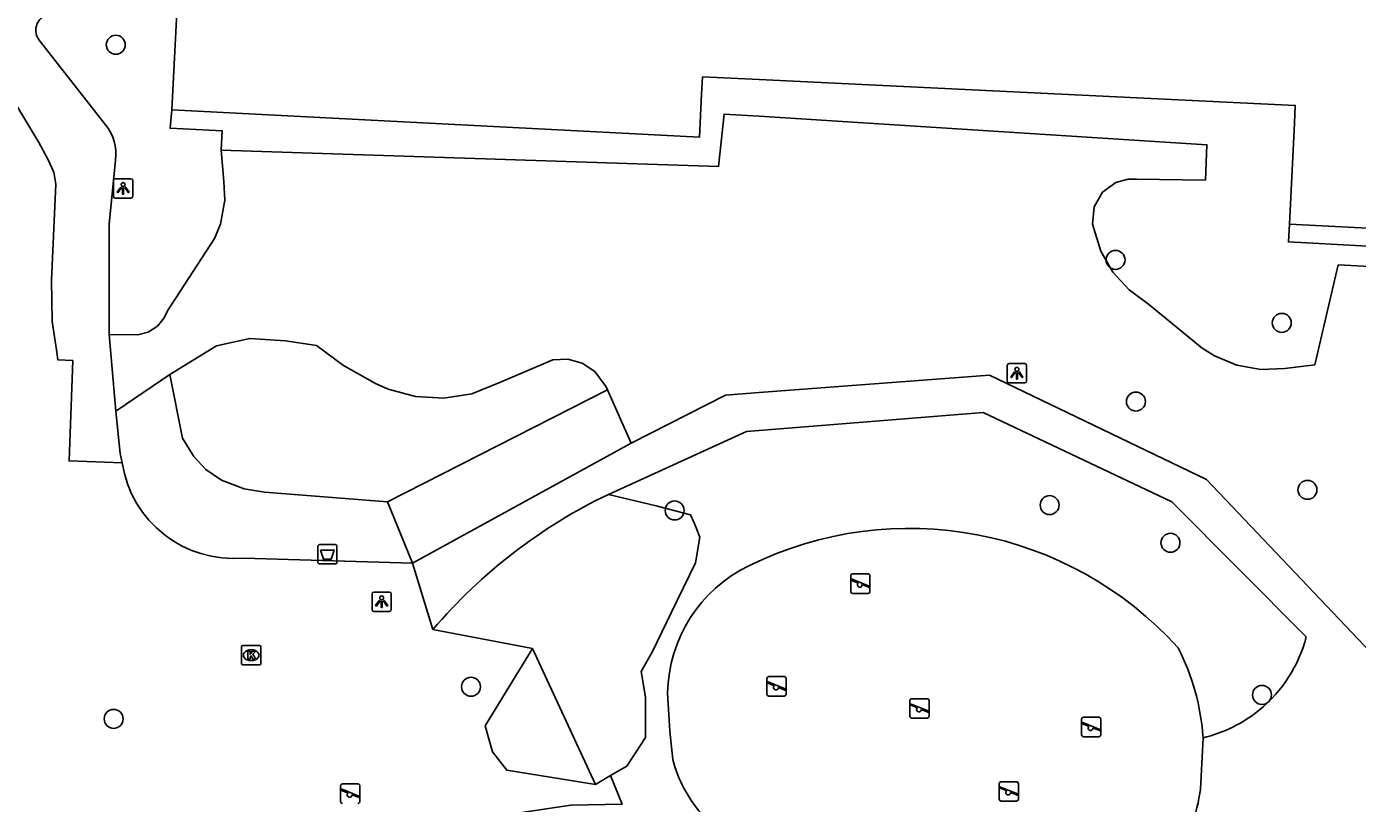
# Model space of a CAD drawing. Extents: x 162990 to 165007, y 383433 to 384336.
# Drawn here: x 164462.2 to 164530.9, y 383970.1 to 384010.2 of the extents above; entities that cross this region are included whole.
import ezdxf

# ---------------------------------------------------------------- set-up
doc = ezdxf.new("R2010")
doc.units = 0
for name, color, linetype in [('IMGEO_Afvalbak', 7, 'Continuous'), ('IMGEO_Boom', 7, 'Continuous'), ('IMGEO_Groenvoorziening', 7, 'Continuous'), ('IMGEO_Kolk', 7, 'Continuous'), ('IMGEO_Lichtpunt', 7, 'Continuous'), ('IMGEO_Pand', 7, 'Continuous'), ('IMGEO_Speelvoorziening', 7, 'Continuous'), ('IMGEO_Voetpad_gesloten', 7, 'Continuous'), ('IMGEO_Voetpad_open', 7, 'Continuous')]:
    doc.layers.add(name, color=color, linetype=linetype)

msp = doc.modelspace()

# ---------------------------------------------------------------- linework, layer by layer
at = {"layer": 'IMGEO_Afvalbak'}
for p, q in [((164477.234, 383982.585), (164477.234, 383983.385)), ((164477.234, 383983.385), (164477.234, 383982.585)), ((164477.334, 383983.485), (164478.124, 383983.485)), ((164478.124, 383983.485), (164477.334, 383983.485)), ((164478.224, 383983.385), (164478.224, 383982.585)), ((164478.224, 383982.585), (164478.224, 383983.385)), ((164478.124, 383982.485), (164477.334, 383982.485)), ((164477.334, 383982.485), (164478.124, 383982.485))]:
    msp.add_line(p, q, dxfattribs=at)
msp.add_lwpolyline([(164477.377, 383983.199), (164478.081, 383983.199), (164477.932, 383982.729), (164477.526, 383982.729), (164477.377, 383983.199)], dxfattribs=at)
for centre, start, end in [((164477.334, 383983.385), 90, 180), ((164477.334, 383983.385), 90, 180), ((164478.124, 383983.385), 0, 90), ((164478.124, 383983.385), 360, 90), ((164477.334, 383982.585), 180, 270), ((164477.334, 383982.585), 180, 270), ((164478.124, 383982.585), 270, 0), ((164478.124, 383982.585), 270, 0)]:
    msp.add_arc(centre, 0.1, start, end, dxfattribs=at)
at = {"layer": 'IMGEO_Boom'}
for centre in [(164466.814, 384009.256), (164518.385, 383998.161), (164526.961, 383994.916), (164519.437, 383990.856), (164528.284, 383986.306), (164514.985, 383985.52), (164495.642, 383985.242), (164521.219, 383983.578), (164485.138, 383976.151), (164525.94, 383975.73), (164466.703, 383974.497)]:
    msp.add_circle(centre, 0.489, dxfattribs=at)
at = {"layer": 'IMGEO_Groenvoorziening'}
for points in [[(164472.256, 384003.812), (164472.305, 384004.816), (164469.615, 384004.947), (164469.711, 384005.893)], [(164551.181, 383996.785), (164529.871, 383997.907), (164528.658, 383992.755), (164527.121, 383992.555), (164525.873, 383992.517), (164524.644, 383992.738), (164523.489, 383993.211), (164522.855, 383993.604), (164520.089, 383995.882), (164519.082, 383996.613), (164518.249, 383997.536), (164517.627, 383998.613), (164517.202, 384000), (164517.285, 384000.902), (164517.713, 384001.646), (164518.407, 384002.152), (164519.03, 384002.319), (164519.462, 384002.32), (164523.018, 384002.275), (164523.097, 384004.103), (164500.001, 384005.575), (164498.193, 384005.677), (164497.897, 384002.973), (164472.256, 384003.812)], [(164472.256, 384003.812), (164472.381, 384002.212), (164472.442, 384001.242), (164472.219, 383999.999), (164471.908, 383999.268), (164469.477, 383995.528), (164469.315, 383995.167), (164468.961, 383994.737), (164468.491, 383994.438), (164467.952, 383994.299), (164466.478, 383994.311)], [(164551.232, 383997.784), (164527.304, 383999.09), (164527.356, 384000)], [(164469.605, 383992.259), (164472.017, 383993.737), (164473.731, 383994.113), (164475.564, 383993.992), (164477.162, 383993.74), (164478.566, 383992.721), (164480.204, 383991.786), (164480.87, 383991.489), (164482.278, 383991.112), (164483.733, 383991.035), (164485.172, 383991.263), (164486.656, 383991.849), (164489.35, 383993.012), (164490.126, 383993.048), (164490.874, 383992.842), (164491.523, 383992.415), (164492.104, 383991.622), (164492.177, 383991.46)], [(164469.605, 383992.259), (164466.823, 383990.364)], [(164480.827, 383985.684), (164474.488, 383986.191), (164473.441, 383986.362), (164472.268, 383986.801), (164471.456, 383987.354), (164470.837, 383988.029), (164470.262, 383988.966), (164469.605, 383992.259)], [(164492.177, 383991.46), (164480.827, 383985.684)], [(164493.407, 383988.72), (164492.177, 383991.46)], [(164492.335, 383971.57), (164493.176, 383972.066), (164494.135, 383973.541), (164494.135, 383974.648), (164494.135, 383975.606), (164494.029, 383976.237), (164493.913, 383976.934), (164494.503, 383977.967), (164495.462, 383979.958), (164496.716, 383982.539), (164496.937, 383983.867), (164496.753, 383984.346), (164496.641, 383984.597), (164496.458, 383985.01), (164494.688, 383985.489), (164492.222, 383986.072)], [(164480.827, 383985.684), (164482.125, 383982.531)], [(164488.312, 383978.124), (164491.553, 383971.108)], [(164495.541, 383972.406), (164495.395, 383973.86), (164495.274, 383975.836)]]:
    msp.add_lwpolyline(points, dxfattribs=at)
for centre, radius, start, end in [((164507.74, 383965.622), 18.699, 42.09087, 116.26781), ((164502.751, 383975.672), 7.479, 116.07366, 178.74443), ((164510.953, 383972.702), 11.977, 3.92286, 27.09093), ((164502.074, 383974.084), 6.745, 194.4039, 221.57302)]:
    msp.add_arc(centre, radius, start, end, dxfattribs=at)
at = {"layer": 'IMGEO_Kolk'}
for p, q in [((164473.297, 383977.353), (164473.297, 383978.205)), ((164473.372, 383978.279), (164474.224, 383978.279)), ((164473.785, 383978.059), (164473.81, 383978.059)), ((164474.298, 383978.205), (164474.298, 383977.353)), ((164474.224, 383977.279), (164473.372, 383977.279)), ((164473.808, 383977.499), (164473.783, 383977.499))]:
    msp.add_line(p, q, dxfattribs=at)
for points in [[(164473.297, 383977.353), (164473.297, 383978.205)], [(164473.372, 383978.279), (164474.224, 383978.279)], [(164473.618, 383977.979), (164473.741, 383977.979), (164473.741, 383977.828), (164473.871, 383977.979), (164474.035, 383977.979), (164473.889, 383977.828), (164474.042, 383977.579), (164473.89, 383977.579), (164473.805, 383977.743), (164473.741, 383977.676), (164473.741, 383977.579), (164473.618, 383977.579), (164473.618, 383977.979)], [(164474.298, 383978.205), (164474.298, 383977.353)], [(164474.224, 383977.279), (164473.372, 383977.279)]]:
    msp.add_lwpolyline(points, dxfattribs=at)
for centre, start, end in [((164473.374, 383978.203), 91.55205, 178.44795), ((164473.374, 383978.203), 91.55205, 178.44795), ((164474.222, 383978.203), 1.55205, 88.44795), ((164474.222, 383978.203), 1.55205, 88.44795), ((164473.374, 383977.355), 181.55205, 268.44795), ((164473.374, 383977.355), 181.55205, 268.44795), ((164474.222, 383977.355), 271.55205, 358.44795), ((164474.222, 383977.355), 271.55205, 358.44795)]:
    msp.add_arc(centre, 0.0765, start, end, dxfattribs=at)
for centre, major_axis, ratio, start_param, end_param in [((164473.784, 383977.779), (-0.387, 0.002), 0.722429, 4.712389, 7.853982), ((164473.809, 383977.779), (-0.39, 0.002), 0.717154, 1.570796, 4.712389)]:
    msp.add_ellipse(centre, major_axis=major_axis, ratio=ratio, start_param=start_param, end_param=end_param, dxfattribs=at)
at = {"layer": 'IMGEO_Lichtpunt'}
for p, q in [((164466.692, 384002.252), (164466.692, 384001.445)), ((164466.692, 384002.252), (164466.692, 384001.445)), ((164467.594, 384002.347), (164466.786, 384002.347)), ((164467.594, 384002.347), (164466.786, 384002.347)), ((164467.688, 384001.445), (164467.688, 384002.252)), ((164467.688, 384001.445), (164467.688, 384002.252)), ((164466.786, 384001.351), (164467.594, 384001.351)), ((164466.786, 384001.351), (164467.594, 384001.351)), ((164513.701, 383992.816), (164512.893, 383992.816)), ((164513.701, 383992.816), (164512.893, 383992.816)), ((164512.799, 383992.721), (164512.799, 383991.914)), ((164512.799, 383992.721), (164512.799, 383991.914)), ((164513.795, 383991.914), (164513.795, 383992.721)), ((164513.795, 383991.914), (164513.795, 383992.721)), ((164512.893, 383991.82), (164513.701, 383991.82)), ((164512.893, 383991.82), (164513.701, 383991.82)), ((164480.031, 383980.94), (164480.031, 383980.133)), ((164480.031, 383980.94), (164480.031, 383980.133)), ((164480.933, 383981.035), (164480.125, 383981.035)), ((164480.933, 383981.035), (164480.125, 383981.035)), ((164481.027, 383980.133), (164481.027, 383980.94)), ((164481.027, 383980.133), (164481.027, 383980.94)), ((164480.125, 383980.039), (164480.933, 383980.039)), ((164480.125, 383980.039), (164480.933, 383980.039))]:
    msp.add_line(p, q, dxfattribs=at)
for points in [[(164467.066, 384001.916), (164467.105, 384001.888), (164466.917, 384001.626), (164466.879, 384001.653), (164467.066, 384001.916)], [(164467.168, 384001.868), (164467.215, 384001.868), (164467.215, 384001.546), (164467.168, 384001.546), (164467.168, 384001.868)], [(164467.278, 384001.888), (164467.316, 384001.915), (164467.503, 384001.653), (164467.464, 384001.625), (164467.278, 384001.888)], [(164513.173, 383992.385), (164513.212, 383992.357), (164513.024, 383992.095), (164512.986, 383992.122), (164513.173, 383992.385)], [(164513.275, 383992.337), (164513.322, 383992.337), (164513.322, 383992.015), (164513.275, 383992.015), (164513.275, 383992.337)], [(164513.385, 383992.357), (164513.423, 383992.384), (164513.61, 383992.122), (164513.571, 383992.094), (164513.385, 383992.357)], [(164480.405, 383980.604), (164480.444, 383980.576), (164480.256, 383980.314), (164480.218, 383980.341), (164480.405, 383980.604)], [(164480.507, 383980.556), (164480.554, 383980.556), (164480.554, 383980.234), (164480.507, 383980.234), (164480.507, 383980.556)], [(164480.617, 383980.576), (164480.655, 383980.603), (164480.842, 383980.341), (164480.803, 383980.313), (164480.617, 383980.576)]]:
    msp.add_lwpolyline(points, dxfattribs=at)
for centre in [(164467.191, 384002.05), (164513.298, 383992.519), (164480.53, 383980.738)]:
    msp.add_circle(centre, 0.0994, dxfattribs=at)
for centre, start, end in [((164466.786, 384002.252), 90, 180), ((164466.786, 384002.252), 90, 180), ((164467.594, 384002.252), 0, 90), ((164467.594, 384002.252), 0, 90), ((164466.786, 384001.445), 180, 270), ((164466.786, 384001.445), 180, 270), ((164467.594, 384001.445), 270, 0), ((164467.594, 384001.445), 270, 360), ((164512.893, 383992.721), 90, 180), ((164512.893, 383992.721), 90, 180), ((164513.701, 383992.721), 0, 90), ((164513.701, 383992.721), 0, 90), ((164512.893, 383991.914), 180, 270), ((164512.893, 383991.914), 180, 270), ((164513.701, 383991.914), 270, 0), ((164513.701, 383991.914), 270, 360), ((164480.125, 383980.94), 90, 180), ((164480.125, 383980.94), 90, 180), ((164480.933, 383980.94), 0, 90), ((164480.933, 383980.94), 0, 90), ((164480.125, 383980.133), 180, 270), ((164480.125, 383980.133), 180, 270), ((164480.933, 383980.133), 270, 0), ((164480.933, 383980.133), 270, 360)]:
    msp.add_arc(centre, 0.0946, start, end, dxfattribs=at)
at = {"layer": 'IMGEO_Pand'}
for points in [[(164470.107, 384013.621), (164469.711, 384005.893)], [(164469.711, 384005.893), (164496.92, 384004.498), (164497.033, 384006.707), (164497.079, 384007.6), (164500, 384007.459), (164527.654, 384006.123), (164527.61, 384005.217), (164527.356, 384000)], [(164527.356, 384000), (164554.574, 383998.617)]]:
    msp.add_lwpolyline(points, dxfattribs=at)
at = {"layer": 'IMGEO_Speelvoorziening'}
for p, q in [((164504.726, 383981.068), (164504.726, 383981.868)), ((164504.726, 383981.868), (164504.726, 383981.068)), ((164504.826, 383981.968), (164505.616, 383981.968)), ((164505.616, 383981.968), (164504.826, 383981.968)), ((164505.716, 383981.868), (164505.716, 383981.068)), ((164505.716, 383981.068), (164505.716, 383981.868)), ((164505.109, 383981.496), (164504.77, 383981.633)), ((164504.795, 383981.693), (164505.671, 383981.34)), ((164505.647, 383981.28), (164505.307, 383981.417)), ((164505.616, 383980.968), (164504.826, 383980.968)), ((164504.826, 383980.968), (164505.616, 383980.968)), ((164500.405, 383975.773), (164500.405, 383976.573)), ((164500.405, 383976.573), (164500.405, 383975.773)), ((164500.788, 383976.201), (164500.449, 383976.338)), ((164500.474, 383976.398), (164501.35, 383976.045)), ((164500.505, 383976.673), (164501.295, 383976.673)), ((164501.295, 383976.673), (164500.505, 383976.673)), ((164501.395, 383976.573), (164501.395, 383975.773)), ((164501.395, 383975.773), (164501.395, 383976.573)), ((164501.295, 383975.673), (164500.505, 383975.673)), ((164500.505, 383975.673), (164501.295, 383975.673)), ((164501.326, 383975.985), (164500.986, 383976.122)), ((164507.78, 383974.638), (164507.78, 383975.438)), ((164507.78, 383975.438), (164507.78, 383974.638)), ((164508.163, 383975.066), (164507.824, 383975.203)), ((164507.849, 383975.263), (164508.725, 383974.91)), ((164507.88, 383975.538), (164508.67, 383975.538)), ((164508.67, 383975.538), (164507.88, 383975.538)), ((164508.701, 383974.85), (164508.361, 383974.987)), ((164508.77, 383975.438), (164508.77, 383974.638)), ((164508.77, 383974.638), (164508.77, 383975.438)), ((164508.67, 383974.538), (164507.88, 383974.538)), ((164507.88, 383974.538), (164508.67, 383974.538)), ((164516.635, 383973.677), (164516.635, 383974.477)), ((164516.635, 383974.477), (164516.635, 383973.677)), ((164516.704, 383974.302), (164517.58, 383973.949)), ((164516.735, 383974.577), (164517.525, 383974.577)), ((164517.525, 383974.577), (164516.735, 383974.577)), ((164517.625, 383974.477), (164517.625, 383973.677)), ((164517.625, 383973.677), (164517.625, 383974.477)), ((164517.018, 383974.105), (164516.679, 383974.242)), ((164517.525, 383973.577), (164516.735, 383973.577)), ((164516.735, 383973.577), (164517.525, 383973.577)), ((164517.556, 383973.889), (164517.216, 383974.026)), ((164478.414, 383970.239), (164478.414, 383971.039)), ((164478.414, 383971.039), (164478.414, 383970.239)), ((164478.483, 383970.864), (164479.359, 383970.511)), ((164478.514, 383971.139), (164479.304, 383971.139)), ((164479.304, 383971.139), (164478.514, 383971.139)), ((164479.404, 383971.039), (164479.404, 383970.239)), ((164479.404, 383970.239), (164479.404, 383971.039)), ((164512.387, 383970.354), (164512.387, 383971.154)), ((164512.387, 383971.154), (164512.387, 383970.354)), ((164512.77, 383970.782), (164512.431, 383970.919)), ((164512.456, 383970.979), (164513.332, 383970.626)), ((164512.487, 383971.254), (164513.277, 383971.254)), ((164513.277, 383971.254), (164512.487, 383971.254)), ((164513.377, 383971.154), (164513.377, 383970.354)), ((164513.377, 383970.354), (164513.377, 383971.154)), ((164478.797, 383970.667), (164478.458, 383970.804)), ((164479.335, 383970.451), (164478.995, 383970.588)), ((164513.277, 383970.254), (164512.487, 383970.254)), ((164512.487, 383970.254), (164513.277, 383970.254)), ((164513.308, 383970.566), (164512.968, 383970.703))]:
    msp.add_line(p, q, dxfattribs=at)
for centre, radius, start, end in [((164504.826, 383981.868), 0.1, 90, 180), ((164504.826, 383981.868), 0.1, 90, 180), ((164505.616, 383981.868), 0.1, 0, 90), ((164505.616, 383981.868), 0.1, 360, 90), ((164504.783, 383981.663), 0.0327, 68.07798, 248.07798), ((164505.188, 383981.406), 0.12, 130.99278, 5.16318), ((164505.659, 383981.31), 0.0327, 248.07798, 68.07798), ((164504.826, 383981.068), 0.1, 180, 270), ((164504.826, 383981.068), 0.1, 180, 270), ((164505.616, 383981.068), 0.1, 270, 0), ((164505.616, 383981.068), 0.1, 270, 0), ((164500.505, 383976.573), 0.1, 90, 180), ((164500.505, 383976.573), 0.1, 90, 180), ((164500.462, 383976.368), 0.0327, 68.07798, 248.07798), ((164501.295, 383976.573), 0.1, 0, 90), ((164501.295, 383976.573), 0.1, 360, 90), ((164500.505, 383975.773), 0.1, 180, 270), ((164500.505, 383975.773), 0.1, 180, 270), ((164500.867, 383976.111), 0.12, 130.99278, 5.16318), ((164501.295, 383975.773), 0.1, 270, 0), ((164501.295, 383975.773), 0.1, 270, 0), ((164501.338, 383976.015), 0.0327, 248.07798, 68.07798), ((164507.88, 383975.438), 0.1, 90, 180), ((164507.88, 383975.438), 0.1, 90, 180), ((164507.837, 383975.233), 0.0327, 68.07798, 248.07798), ((164508.242, 383974.976), 0.12, 130.99278, 5.16318), ((164508.67, 383975.438), 0.1, 0, 90), ((164508.67, 383975.438), 0.1, 360, 90), ((164507.88, 383974.638), 0.1, 180, 270), ((164507.88, 383974.638), 0.1, 180, 270), ((164508.67, 383974.638), 0.1, 270, 0), ((164508.67, 383974.638), 0.1, 270, 0), ((164508.713, 383974.88), 0.0327, 248.07798, 68.07798), ((164516.735, 383974.477), 0.1, 90, 180), ((164516.735, 383974.477), 0.1, 90, 180), ((164516.692, 383974.272), 0.0327, 68.07798, 248.07798), ((164517.525, 383974.477), 0.1, 0, 90), ((164517.525, 383974.477), 0.1, 360, 90), ((164516.735, 383973.677), 0.1, 180, 270), ((164516.735, 383973.677), 0.1, 180, 270), ((164517.097, 383974.015), 0.12, 130.99278, 5.16318), ((164517.525, 383973.677), 0.1, 270, 0), ((164517.525, 383973.677), 0.1, 270, 0), ((164517.568, 383973.919), 0.0327, 248.07798, 68.07798), ((164478.514, 383971.039), 0.1, 90, 180), ((164478.514, 383971.039), 0.1, 90, 180), ((164478.471, 383970.834), 0.0327, 68.07798, 248.07798), ((164479.304, 383971.039), 0.1, 0, 90), ((164479.304, 383971.039), 0.1, 360, 90), ((164512.487, 383971.154), 0.1, 90, 180), ((164512.487, 383971.154), 0.1, 90, 180), ((164512.444, 383970.949), 0.0327, 68.07798, 248.07798), ((164513.277, 383971.154), 0.1, 0, 90), ((164513.277, 383971.154), 0.1, 360, 90), ((164478.514, 383970.239), 0.1, 180, 270), ((164478.514, 383970.239), 0.1, 180, 270), ((164478.876, 383970.577), 0.12, 130.99278, 5.16318), ((164479.304, 383970.239), 0.1, 270, 0), ((164479.304, 383970.239), 0.1, 270, 0), ((164479.347, 383970.481), 0.0327, 248.07798, 68.07798), ((164512.487, 383970.354), 0.1, 180, 270), ((164512.487, 383970.354), 0.1, 180, 270), ((164512.849, 383970.692), 0.12, 130.99278, 5.16318), ((164513.277, 383970.354), 0.1, 270, 0), ((164513.277, 383970.354), 0.1, 270, 0), ((164513.32, 383970.596), 0.0327, 248.07798, 68.07798)]:
    msp.add_arc(centre, radius, start, end, dxfattribs=at)
at = {"layer": 'IMGEO_Voetpad_gesloten'}
for points in [[(164462.692, 384004.467), (164459.792, 384009.28)], [(164462.858, 384009.491), (164466.288, 384005.121)], [(164466.793, 384003.311), (164466.475, 384000), (164466.478, 383994.311)], [(164467.143, 383987.703), (164464.407, 383987.793), (164464.592, 383992.969), (164463.825, 383993.008), (164463.747, 383993.518), (164463.525, 383994.978), (164463.495, 383997.122), (164463.723, 384002.073), (164463.625, 384002.677)], [(164466.478, 383994.311), (164466.823, 383990.364)], [(164535.779, 383973.467), (164523.081, 383986.839), (164511.888, 383992.212), (164500, 383991.324), (164498.27, 383991.195), (164493.407, 383988.72)], [(164466.823, 383990.364), (164467.035, 383988.185), (164467.143, 383987.703)], [(164528.221, 383978.726), (164521.292, 383985.688), (164511.56, 383990.302), (164500, 383989.368), (164499.351, 383989.316), (164492.222, 383986.072)], [(164493.407, 383988.72), (164482.125, 383982.531)], [(164483.172, 383979.099), (164482.125, 383982.531)], [(164522.775, 383970.879), (164522.902, 383973.521)]]:
    msp.add_lwpolyline(points, dxfattribs=at)
for centre, radius, start, end in [((164463.535, 384010), 0.847, 113.01621, 216.93291), ((164448.96, 383996.171), 16.043, 23.92295, 31.13672), ((164464.464, 384003.637), 2.352, 352.04507, 39.13372), ((164504.137, 383961.248), 27.535, 115.64085, 139.58746), ((164521.241, 383980.539), 7.212, 309.26421, 345.44214), ((164521.24, 383980.54), 7.213, 283.31766, 309.25848), ((164511.346, 383972.695), 11.573, 331.86572, 350.97193)]:
    msp.add_arc(centre, radius, start, end, dxfattribs=at)
at = {"layer": 'IMGEO_Voetpad_open'}
for points in [[(164482.125, 383982.531), (164473.406, 383982.791)], [(164488.312, 383978.124), (164483.172, 383979.099)], [(164491.553, 383971.108), (164486.981, 383971.845), (164486.243, 383972.804), (164485.874, 383974.131), (164488.312, 383978.124)], [(164465.876, 383945.227), (164463.688, 383949.025), (164464.104, 383953.984), (164464.311, 383955.257), (164466.991, 383956.806), (164471.708, 383959.533), (164480.011, 383966.306), (164481.379, 383966.287), (164483.307, 383964.89), (164485.516, 383965.974), (164488.331, 383966.094), (164486.948, 383969.552), (164490.293, 383970.049), (164492.93, 383970.093), (164492.335, 383971.57)], [(164492.335, 383971.57), (164491.553, 383971.108)]]:
    msp.add_lwpolyline(points, dxfattribs=at)
msp.add_arc((164472.887, 383988.577), 5.81, 188.6572, 275.12943, dxfattribs=at)

doc.saveas('drawing.dxf')
